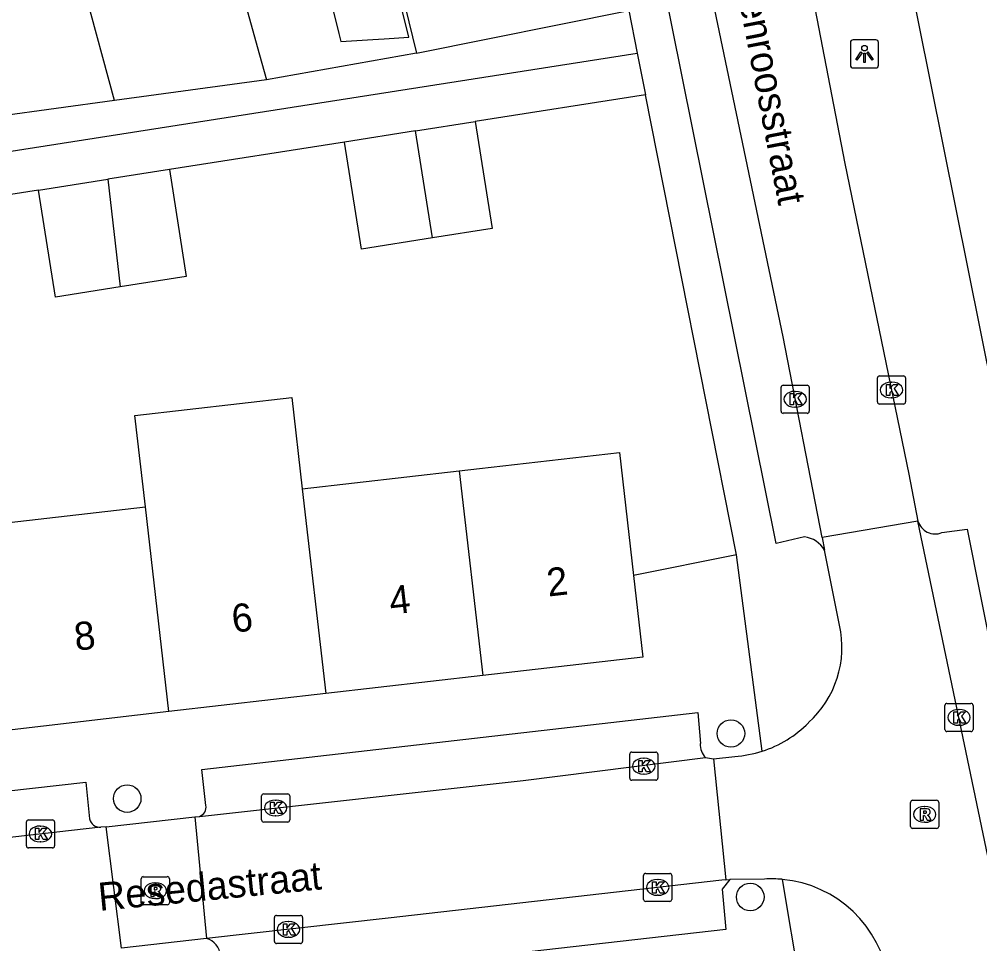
# Model space of a CAD drawing. Extents: x 162250 to 162654, y 380744 to 381605.
# Drawn here: x 162512.69 to 162546.81, y 380898.07 to 380930.93 of the extents above; entities that cross this region are included whole.
import ezdxf

# ---------------------------------------------------------------- set-up
doc = ezdxf.new("R2010")
doc.units = 0
for name, color, linetype in [('IMGEO_Boom', 7, 'Continuous'), ('IMGEO_Kolk', 7, 'Continuous'), ('IMGEO_Lichtpunt', 7, 'Continuous'), ('IMGEO_Openbare_ruimte_label', 7, 'Continuous'), ('IMGEO_Pand', 7, 'Continuous'), ('IMGEO_Pand_nummerreeks', 7, 'Continuous'), ('IMGEO_Rijbaan_lokaal_open', 7, 'Continuous'), ('IMGEO_Rioolput', 7, 'Continuous'), ('IMGEO_Voetpad_open', 7, 'Continuous')]:
    doc.layers.add(name, color=color, linetype=linetype)

msp = doc.modelspace()

# ---------------------------------------------------------------- linework, layer by layer
at = {"layer": 'IMGEO_Boom'}
for centre in [(162537.97, 380905.543), (162516.526, 380903.229), (162538.656, 380899.733)]:
    msp.add_circle(centre, 0.489, dxfattribs=at)
at = {"layer": 'IMGEO_Kolk'}
for p, q in [((162543.173, 380917.325), (162543.173, 380918.177)), ((162543.248, 380918.251), (162544.1, 380918.251)), ((162543.661, 380918.031), (162543.686, 380918.031)), ((162544.174, 380918.177), (162544.174, 380917.325)), ((162539.752, 380916.995), (162539.752, 380917.847)), ((162539.827, 380917.921), (162540.679, 380917.921)), ((162540.24, 380917.701), (162540.265, 380917.701)), ((162540.753, 380917.847), (162540.753, 380916.995)), ((162543.684, 380917.471), (162543.659, 380917.471)), ((162540.263, 380917.141), (162540.238, 380917.141)), ((162544.1, 380917.251), (162543.248, 380917.251)), ((162540.679, 380916.921), (162539.827, 380916.921)), ((162545.57, 380905.688), (162545.57, 380906.54)), ((162545.645, 380906.614), (162546.497, 380906.614)), ((162546.058, 380906.394), (162546.083, 380906.394)), ((162546.571, 380906.54), (162546.571, 380905.688)), ((162546.081, 380905.834), (162546.056, 380905.834)), ((162546.497, 380905.614), (162545.645, 380905.614)), ((162534.374, 380903.955), (162534.374, 380904.807)), ((162534.449, 380904.881), (162535.301, 380904.881)), ((162535.375, 380904.807), (162535.375, 380903.955)), ((162534.862, 380904.661), (162534.887, 380904.661)), ((162534.885, 380904.101), (162534.86, 380904.101)), ((162535.301, 380903.881), (162534.449, 380903.881)), ((162521.299, 380902.471), (162521.299, 380903.323)), ((162521.374, 380903.397), (162522.226, 380903.397)), ((162522.3, 380903.323), (162522.3, 380902.471)), ((162521.787, 380903.177), (162521.812, 380903.177)), ((162512.944, 380901.548), (162512.944, 380902.4)), ((162513.019, 380902.474), (162513.871, 380902.474)), ((162513.945, 380902.4), (162513.945, 380901.548)), ((162522.226, 380902.397), (162521.374, 380902.397)), ((162521.81, 380902.617), (162521.785, 380902.617)), ((162513.432, 380902.254), (162513.457, 380902.254)), ((162513.455, 380901.694), (162513.43, 380901.694)), ((162513.871, 380901.474), (162513.019, 380901.474)), ((162534.869, 380899.647), (162534.869, 380900.499)), ((162534.944, 380900.573), (162535.796, 380900.573)), ((162535.357, 380900.353), (162535.382, 380900.353)), ((162535.87, 380900.499), (162535.87, 380899.647)), ((162535.796, 380899.573), (162534.944, 380899.573)), ((162535.38, 380899.793), (162535.355, 380899.793)), ((162521.753, 380898.154), (162521.753, 380899.006)), ((162521.828, 380899.08), (162522.68, 380899.08)), ((162522.754, 380899.006), (162522.754, 380898.154)), ((162522.241, 380898.86), (162522.266, 380898.86)), ((162522.264, 380898.3), (162522.239, 380898.3)), ((162522.68, 380898.08), (162521.828, 380898.08))]:
    msp.add_line(p, q, dxfattribs=at)
for points in [[(162543.173, 380917.325), (162543.173, 380918.177)], [(162543.248, 380918.251), (162544.1, 380918.251)], [(162544.174, 380918.177), (162544.174, 380917.325)], [(162539.752, 380916.995), (162539.752, 380917.847)], [(162539.827, 380917.921), (162540.679, 380917.921)], [(162540.753, 380917.847), (162540.753, 380916.995)], [(162543.494, 380917.951), (162543.617, 380917.951), (162543.617, 380917.8), (162543.747, 380917.951), (162543.911, 380917.951), (162543.765, 380917.8), (162543.918, 380917.551), (162543.766, 380917.551), (162543.681, 380917.715), (162543.617, 380917.648), (162543.617, 380917.551), (162543.494, 380917.551), (162543.494, 380917.951)], [(162540.073, 380917.621), (162540.196, 380917.621), (162540.196, 380917.47), (162540.326, 380917.621), (162540.49, 380917.621), (162540.344, 380917.47), (162540.497, 380917.221), (162540.345, 380917.221), (162540.26, 380917.385), (162540.196, 380917.318), (162540.196, 380917.221), (162540.073, 380917.221), (162540.073, 380917.621)], [(162544.1, 380917.251), (162543.248, 380917.251)], [(162540.679, 380916.921), (162539.827, 380916.921)], [(162545.57, 380905.688), (162545.57, 380906.54)], [(162545.645, 380906.614), (162546.497, 380906.614)], [(162546.571, 380906.54), (162546.571, 380905.688)], [(162545.891, 380906.314), (162546.014, 380906.314), (162546.014, 380906.163), (162546.144, 380906.314), (162546.308, 380906.314), (162546.162, 380906.163), (162546.315, 380905.914), (162546.163, 380905.914), (162546.078, 380906.078), (162546.014, 380906.011), (162546.014, 380905.914), (162545.891, 380905.914), (162545.891, 380906.314)], [(162546.497, 380905.614), (162545.645, 380905.614)], [(162534.374, 380903.955), (162534.374, 380904.807)], [(162534.449, 380904.881), (162535.301, 380904.881)], [(162535.375, 380904.807), (162535.375, 380903.955)], [(162534.695, 380904.581), (162534.818, 380904.581), (162534.818, 380904.43), (162534.948, 380904.581), (162535.112, 380904.581), (162534.966, 380904.43), (162535.119, 380904.181), (162534.967, 380904.181), (162534.882, 380904.345), (162534.818, 380904.278), (162534.818, 380904.181), (162534.695, 380904.181), (162534.695, 380904.581)], [(162535.301, 380903.881), (162534.449, 380903.881)], [(162521.299, 380902.471), (162521.299, 380903.323)], [(162521.374, 380903.397), (162522.226, 380903.397)], [(162522.3, 380903.323), (162522.3, 380902.471)], [(162521.62, 380903.097), (162521.743, 380903.097), (162521.743, 380902.946), (162521.873, 380903.097), (162522.037, 380903.097), (162521.891, 380902.946), (162522.044, 380902.697), (162521.892, 380902.697), (162521.807, 380902.861), (162521.743, 380902.794), (162521.743, 380902.697), (162521.62, 380902.697), (162521.62, 380903.097)], [(162512.944, 380901.548), (162512.944, 380902.4)], [(162513.019, 380902.474), (162513.871, 380902.474)], [(162513.945, 380902.4), (162513.945, 380901.548)], [(162522.226, 380902.397), (162521.374, 380902.397)], [(162513.265, 380902.174), (162513.388, 380902.174), (162513.388, 380902.023), (162513.518, 380902.174), (162513.682, 380902.174), (162513.536, 380902.023), (162513.689, 380901.774), (162513.537, 380901.774), (162513.452, 380901.938), (162513.388, 380901.871), (162513.388, 380901.774), (162513.265, 380901.774), (162513.265, 380902.174)], [(162513.871, 380901.474), (162513.019, 380901.474)], [(162534.869, 380899.647), (162534.869, 380900.499)], [(162534.944, 380900.573), (162535.796, 380900.573)], [(162535.19, 380900.273), (162535.313, 380900.273), (162535.313, 380900.122), (162535.443, 380900.273), (162535.607, 380900.273), (162535.461, 380900.122), (162535.614, 380899.873), (162535.462, 380899.873), (162535.377, 380900.037), (162535.313, 380899.97), (162535.313, 380899.873), (162535.19, 380899.873), (162535.19, 380900.273)], [(162535.87, 380900.499), (162535.87, 380899.647)], [(162535.796, 380899.573), (162534.944, 380899.573)], [(162521.753, 380898.154), (162521.753, 380899.006)], [(162521.828, 380899.08), (162522.68, 380899.08)], [(162522.754, 380899.006), (162522.754, 380898.154)], [(162522.074, 380898.78), (162522.197, 380898.78), (162522.197, 380898.629), (162522.327, 380898.78), (162522.491, 380898.78), (162522.345, 380898.629), (162522.498, 380898.38), (162522.346, 380898.38), (162522.261, 380898.544), (162522.197, 380898.477), (162522.197, 380898.38), (162522.074, 380898.38), (162522.074, 380898.78)], [(162522.68, 380898.08), (162521.828, 380898.08)]]:
    msp.add_lwpolyline(points, dxfattribs=at)
for centre, start, end in [((162543.25, 380918.175), 91.552, 178.448), ((162543.25, 380918.175), 91.552, 178.448), ((162544.098, 380918.175), 1.552, 88.448), ((162544.098, 380918.175), 1.552, 88.448), ((162539.829, 380917.845), 91.552, 178.448), ((162539.829, 380917.845), 91.552, 178.448), ((162540.677, 380917.845), 1.552, 88.448), ((162540.677, 380917.845), 1.552, 88.448), ((162543.25, 380917.327), 181.552, 268.448), ((162543.25, 380917.327), 181.552, 268.448), ((162544.098, 380917.327), 271.552, 358.448), ((162544.098, 380917.327), 271.552, 358.448), ((162539.829, 380916.997), 181.552, 268.448), ((162539.829, 380916.997), 181.552, 268.448), ((162540.677, 380916.997), 271.552, 358.448), ((162540.677, 380916.997), 271.552, 358.448), ((162545.647, 380906.538), 91.552, 178.448), ((162545.647, 380906.538), 91.552, 178.448), ((162546.495, 380906.538), 1.552, 88.448), ((162546.495, 380906.538), 1.552, 88.448), ((162545.647, 380905.69), 181.552, 268.448), ((162545.647, 380905.69), 181.552, 268.448), ((162546.495, 380905.69), 271.552, 358.448), ((162546.495, 380905.69), 271.552, 358.448), ((162534.451, 380904.805), 91.552, 178.448), ((162534.451, 380904.805), 91.552, 178.448), ((162535.299, 380904.805), 1.552, 88.448), ((162535.299, 380904.805), 1.552, 88.448), ((162534.451, 380903.957), 181.552, 268.448), ((162534.451, 380903.957), 181.552, 268.448), ((162535.299, 380903.957), 271.552, 358.448), ((162535.299, 380903.957), 271.552, 358.448), ((162521.376, 380903.321), 91.552, 178.448), ((162521.376, 380903.321), 91.552, 178.448), ((162522.224, 380903.321), 1.552, 88.448), ((162522.224, 380903.321), 1.552, 88.448), ((162513.021, 380902.398), 91.552, 178.448), ((162513.021, 380902.398), 91.552, 178.448), ((162513.869, 380902.398), 1.552, 88.448), ((162513.869, 380902.398), 1.552, 88.448), ((162521.376, 380902.473), 181.552, 268.448), ((162521.376, 380902.473), 181.552, 268.448), ((162522.224, 380902.473), 271.552, 358.448), ((162522.224, 380902.473), 271.552, 358.448), ((162513.021, 380901.55), 181.552, 268.448), ((162513.021, 380901.55), 181.552, 268.448), ((162513.869, 380901.55), 271.552, 358.448), ((162513.869, 380901.55), 271.552, 358.448), ((162534.946, 380900.497), 91.552, 178.448), ((162534.946, 380900.497), 91.552, 178.448), ((162535.794, 380900.497), 1.552, 88.448), ((162535.794, 380900.497), 1.552, 88.448), ((162534.946, 380899.649), 181.552, 268.448), ((162534.946, 380899.649), 181.552, 268.448), ((162535.794, 380899.649), 271.552, 358.448), ((162535.794, 380899.649), 271.552, 358.448), ((162521.83, 380899.004), 91.552, 178.448), ((162521.83, 380899.004), 91.552, 178.448), ((162522.678, 380899.004), 1.552, 88.448), ((162522.678, 380899.004), 1.552, 88.448), ((162521.83, 380898.156), 181.552, 268.448), ((162521.83, 380898.156), 181.552, 268.448), ((162522.678, 380898.156), 271.552, 358.448), ((162522.678, 380898.156), 271.552, 358.448)]:
    msp.add_arc(centre, 0.0765, start, end, dxfattribs=at)
for centre, major_axis, ratio, start_param, end_param in [((162543.66, 380917.751), (-0.387, 0.002), 0.722429, 4.712389, 7.853982), ((162543.685, 380917.751), (-0.39, 0.002), 0.717154, 1.570796, 4.712389), ((162540.239, 380917.421), (-0.387, 0.002), 0.722429, 4.712389, 7.853982), ((162540.264, 380917.421), (-0.39, 0.002), 0.717154, 1.570796, 4.712389), ((162546.057, 380906.114), (-0.387, 0.002), 0.722429, 4.712389, 7.853982), ((162546.082, 380906.114), (-0.39, 0.002), 0.717154, 1.570796, 4.712389), ((162534.861, 380904.381), (-0.387, 0.002), 0.722429, 4.712389, 7.853982), ((162534.886, 380904.381), (-0.39, 0.002), 0.717154, 1.570796, 4.712389), ((162521.786, 380902.897), (-0.387, 0.002), 0.722429, 4.712389, 7.853982), ((162521.811, 380902.897), (-0.39, 0.002), 0.717154, 1.570796, 4.712389), ((162513.431, 380901.974), (-0.387, 0.002), 0.722429, 4.712389, 7.853982), ((162513.456, 380901.974), (-0.39, 0.002), 0.717154, 1.570796, 4.712389), ((162535.356, 380900.073), (-0.387, 0.002), 0.722429, 4.712389, 7.853982), ((162535.381, 380900.073), (-0.39, 0.002), 0.717154, 1.570796, 4.712389), ((162522.24, 380898.58), (-0.387, 0.002), 0.722429, 4.712389, 7.853982), ((162522.265, 380898.58), (-0.39, 0.002), 0.717154, 1.570796, 4.712389)]:
    msp.add_ellipse(centre, major_axis=major_axis, ratio=ratio, start_param=start_param, end_param=end_param, dxfattribs=at)
at = {"layer": 'IMGEO_Lichtpunt'}
for p, q in [((162542.215, 380930.099), (162542.215, 380929.292)), ((162542.215, 380930.099), (162542.215, 380929.292)), ((162543.117, 380930.194), (162542.309, 380930.194)), ((162543.117, 380930.194), (162542.309, 380930.194)), ((162543.211, 380929.292), (162543.211, 380930.099)), ((162543.211, 380929.292), (162543.211, 380930.099)), ((162542.309, 380929.198), (162543.117, 380929.198)), ((162542.309, 380929.198), (162543.117, 380929.198))]:
    msp.add_line(p, q, dxfattribs=at)
for points in [[(162542.589, 380929.763), (162542.628, 380929.735), (162542.44, 380929.473), (162542.402, 380929.5), (162542.589, 380929.763)], [(162542.691, 380929.715), (162542.738, 380929.715), (162542.738, 380929.393), (162542.691, 380929.393), (162542.691, 380929.715)], [(162542.801, 380929.735), (162542.839, 380929.762), (162543.026, 380929.5), (162542.987, 380929.472), (162542.801, 380929.735)]]:
    msp.add_lwpolyline(points, dxfattribs=at)
msp.add_circle((162542.714, 380929.897), 0.0994, dxfattribs=at)
for centre, start, end in [((162542.309, 380930.099), 90, 180), ((162542.309, 380930.099), 90, 180), ((162543.117, 380930.099), 0, 90), ((162543.117, 380930.099), 0, 90), ((162542.309, 380929.292), 180, 270), ((162542.309, 380929.292), 180, 270), ((162543.117, 380929.292), 270, 0), ((162543.117, 380929.292), 270, 360)]:
    msp.add_arc(centre, 0.0946, start, end, dxfattribs=at)
at = {"layer": 'IMGEO_Pand'}
for points in [[(162532.941, 380938.103), (162525.408, 380936.563), (162525.139, 380936.508), (162526.8, 380929.72)], [(162522.981, 380935.789), (162522.727, 380935.716), (162524.044, 380930.422), (162524.115, 380930.137), (162525.255, 380930.208), (162525.657, 380930.234), (162526.532, 380930.288), (162525.017, 380936.379), (162522.981, 380935.789)], [(162516.071, 380928.041), (162515.022, 380931.931), (162520.22, 380933.293), (162521.145, 380929.952), (162521.472, 380928.769)], [(162526.8, 380929.72), (162534.346, 380931.232)], [(162521.472, 380928.769), (162516.071, 380928.041)], [(162526.768, 380926.955), (162528.891, 380927.288)], [(162528.891, 380927.288), (162529.489, 380923.485), (162527.368, 380923.152)], [(162526.768, 380926.955), (162524.248, 380926.559)], [(162527.368, 380923.152), (162526.768, 380926.955)], [(162527.368, 380923.152), (162524.846, 380922.756), (162524.248, 380926.559)], [(162518.023, 380925.586), (162515.836, 380925.243)], [(162518.023, 380925.586), (162518.621, 380921.783), (162516.276, 380921.415)], [(162513.38, 380924.857), (162515.836, 380925.243)], [(162515.836, 380925.243), (162516.276, 380921.415)], [(162516.276, 380921.415), (162513.978, 380921.054), (162513.38, 380924.857)], [(162517.173, 380913.601), (162516.801, 380916.842), (162522.373, 380917.481), (162522.745, 380914.24)], [(162528.317, 380914.879), (162529.042, 380914.962), (162534.009, 380915.533), (162534.512, 380911.16)], [(162522.745, 380914.24), (162528.317, 380914.879)], [(162528.317, 380914.879), (162529.153, 380907.601)], [(162522.745, 380914.24), (162523.581, 380906.961)], [(162511.599, 380912.962), (162517.173, 380913.601)], [(162518.009, 380906.32), (162517.173, 380913.601)], [(162534.512, 380911.16), (162534.846, 380908.256), (162529.153, 380907.601)], [(162529.153, 380907.601), (162523.581, 380906.961)], [(162523.581, 380906.961), (162518.009, 380906.32)], [(162518.009, 380906.32), (162512.435, 380905.679)]]:
    msp.add_lwpolyline(points, dxfattribs=at)
at = {"layer": 'IMGEO_Rijbaan_lokaal_open'}
for points in [[(162541.465, 380936.116), (162540.941, 380934.487), (162540.58, 380933.759), (162540.619, 380933.048), (162542.019, 380925.794), (162544.289, 380914.756), (162544.615, 380913.094)], [(162541.206, 380912.506), (162539.825, 380919.639), (162536.681, 380934.732)], [(162544.615, 380913.094), (162541.206, 380912.506)], [(162547.758, 380898.013), (162544.615, 380913.094)], [(162541.206, 380912.506), (162541.292, 380912.059)], [(162541.829, 380909.393), (162541.292, 380912.059)], [(162519.094, 380902.597), (162530.592, 380903.867), (162537.072, 380904.685)], [(162537.072, 380904.685), (162537.353, 380904.639)], [(162537.353, 380904.639), (162538.108, 380904.73)], [(162537.353, 380904.639), (162537.789, 380900.346)], [(162515.784, 380902.231), (162518.93, 380902.579)], [(162518.93, 380902.579), (162519.094, 380902.597)], [(162518.93, 380902.579), (162519.345, 380898.253)], [(162515.59, 380902.21), (162511.929, 380901.805), (162500, 380900.419), (162492.727, 380899.574), (162479.093, 380898.117)], [(162515.784, 380902.231), (162515.59, 380902.21)], [(162516.326, 380897.912), (162515.784, 380902.231)], [(162537.789, 380900.346), (162537.648, 380900.335), (162525.793, 380898.981), (162519.345, 380898.253)], [(162537.789, 380900.346), (162537.937, 380900.357)], [(162539.167, 380900.37), (162537.937, 380900.357)], [(162519.345, 380898.253), (162516.326, 380897.912)]]:
    msp.add_lwpolyline(points, dxfattribs=at)
for centre, radius, start, end in [((162538.293, 380908.611), 3.622, 312.2085, 12.4763), ((162537.854, 380908.739), 4.019, 287.7157, 315.6116), ((162537.852, 380908.785), 4.063, 273.6122, 287.5485), ((162539.416, 380896.262), 4.116, 84.7117, 93.4638), ((162539.411, 380896.174), 4.203, 7.9562, 84.7595)]:
    msp.add_arc(centre, radius, start, end, dxfattribs=at)
at = {"layer": 'IMGEO_Rioolput'}
for p, q in [((162544.35, 380902.242), (162544.35, 380903.094)), ((162544.425, 380903.168), (162545.277, 380903.168)), ((162545.351, 380903.094), (162545.351, 380902.242)), ((162544.838, 380902.948), (162544.863, 380902.948)), ((162544.861, 380902.388), (162544.836, 380902.388)), ((162545.277, 380902.168), (162544.425, 380902.168)), ((162517.023, 380899.529), (162517.023, 380900.381)), ((162517.098, 380900.455), (162517.95, 380900.455)), ((162518.024, 380900.381), (162518.024, 380899.529)), ((162517.511, 380900.235), (162517.536, 380900.235)), ((162517.534, 380899.675), (162517.509, 380899.675)), ((162517.95, 380899.455), (162517.098, 380899.455))]:
    msp.add_line(p, q, dxfattribs=at)
for points in [[(162544.35, 380902.242), (162544.35, 380903.094)], [(162544.425, 380903.168), (162545.277, 380903.168)], [(162545.351, 380903.094), (162545.351, 380902.242)], [(162544.939, 380902.866), (162544.687, 380902.868), (162544.687, 380902.468)], [(162544.687, 380902.468), (162544.811, 380902.468), (162544.811, 380902.63), (162544.822, 380902.63)], [(162544.865, 380902.787), (162544.811, 380902.787), (162544.811, 380902.706)], [(162544.811, 380902.706), (162544.863, 380902.706)], [(162544.869, 380902.601), (162544.94, 380902.468), (162545.08, 380902.468), (162545.015, 380902.594)], [(162545.277, 380902.168), (162544.425, 380902.168)], [(162517.023, 380899.529), (162517.023, 380900.381)], [(162517.098, 380900.455), (162517.95, 380900.455)], [(162518.024, 380900.381), (162518.024, 380899.529)], [(162517.612, 380900.153), (162517.36, 380900.155), (162517.36, 380899.755)], [(162517.36, 380899.755), (162517.484, 380899.755), (162517.484, 380899.917), (162517.495, 380899.917)], [(162517.538, 380900.074), (162517.484, 380900.074), (162517.484, 380899.993)], [(162517.484, 380899.993), (162517.536, 380899.993)], [(162517.542, 380899.888), (162517.613, 380899.755), (162517.753, 380899.755), (162517.688, 380899.881)], [(162517.95, 380899.455), (162517.098, 380899.455)]]:
    msp.add_lwpolyline(points, dxfattribs=at)
for centre, radius, start, end in [((162544.427, 380903.092), 0.0765, 91.552, 178.448), ((162544.427, 380903.092), 0.0765, 91.552, 178.448), ((162545.275, 380903.092), 0.0765, 1.552, 88.448), ((162545.275, 380903.092), 0.0765, 1.552, 88.448), ((162544.821, 380902.577), 0.0533, 26.0293, 88.6989), ((162544.847, 380902.895), 0.19, 274.7715, 282.9687), ((162544.871, 380902.691), 0.0964, 77.0061, 93.1865), ((162544.885, 380902.748), 0.0378, 276.6634, 79.6772), ((162544.938, 380902.756), 0.109, 350.3612, 89.416), ((162544.936, 380902.756), 0.112, 277.5842, 350.9817), ((162544.92, 380902.541), 0.108, 29.5134, 73.7905), ((162544.427, 380902.244), 0.0765, 181.552, 268.448), ((162544.427, 380902.244), 0.0765, 181.552, 268.448), ((162545.275, 380902.244), 0.0765, 271.552, 358.448), ((162545.275, 380902.244), 0.0765, 271.552, 358.448), ((162517.1, 380900.379), 0.0765, 91.552, 178.448), ((162517.1, 380900.379), 0.0765, 91.552, 178.448), ((162517.948, 380900.379), 0.0765, 1.552, 88.448), ((162517.948, 380900.379), 0.0765, 1.552, 88.448), ((162517.494, 380899.864), 0.0533, 26.0293, 88.6989), ((162517.52, 380900.182), 0.19, 274.7715, 282.9687), ((162517.544, 380899.978), 0.0964, 77.0061, 93.1865), ((162517.558, 380900.035), 0.0378, 276.6634, 79.6772), ((162517.611, 380900.043), 0.109, 350.3612, 89.416), ((162517.609, 380900.043), 0.112, 277.5842, 350.9817), ((162517.593, 380899.828), 0.108, 29.5134, 73.7905), ((162517.1, 380899.531), 0.0765, 181.552, 268.448), ((162517.1, 380899.531), 0.0765, 181.552, 268.448), ((162517.948, 380899.531), 0.0765, 271.552, 358.448), ((162517.948, 380899.531), 0.0765, 271.552, 358.448)]:
    msp.add_arc(centre, radius, start, end, dxfattribs=at)
for centre, major_axis, ratio, start_param, end_param in [((162544.837, 380902.668), (-0.387, 0.002), 0.722429, 4.712389, 7.853982), ((162544.862, 380902.668), (-0.39, 0.002), 0.717154, 1.570796, 4.712389), ((162517.51, 380899.955), (-0.387, 0.002), 0.722429, 4.712389, 7.853982), ((162517.535, 380899.955), (-0.39, 0.002), 0.717154, 1.570796, 4.712389)]:
    msp.add_ellipse(centre, major_axis=major_axis, ratio=ratio, start_param=start_param, end_param=end_param, dxfattribs=at)
at = {"layer": 'IMGEO_Voetpad_open'}
for points in [[(162542.843, 380939.68), (162556.153, 380873.45)], [(162540.581, 380912.527), (162539.578, 380912.298), (162535.133, 380934.374), (162536.427, 380934.63), (162536.681, 380934.732)], [(162534.346, 380931.232), (162534.644, 380929.722)], [(162467.389, 380921.174), (162482.883, 380922.444), (162494.393, 380923.178), (162498.395, 380923.862), (162510.88, 380925.996), (162534.644, 380929.722)], [(162526.8, 380929.72), (162521.472, 380928.769)], [(162534.644, 380929.722), (162534.938, 380928.236)], [(162534.938, 380928.236), (162528.891, 380927.288)], [(162538.167, 380911.895), (162534.938, 380928.236)], [(162516.071, 380928.041), (162509.846, 380927.191)], [(162524.248, 380926.559), (162518.023, 380925.586)], [(162513.38, 380924.857), (162506.931, 380923.849)], [(162545.463, 380912.682), (162546.363, 380912.809), (162547.784, 380905.664), (162549.146, 380898.78), (162548.216, 380898.632)], [(162538.167, 380911.895), (162534.512, 380911.16)], [(162539.077, 380904.911), (162538.167, 380911.895)], [(162519.318, 380902.99), (162519.177, 380904.26), (162536.793, 380906.288), (162536.884, 380905.183)], [(162479.401, 380898.674), (162479.285, 380899.779), (162500, 380902.119), (162515.054, 380903.819), (162515.182, 380902.51)], [(162537.937, 380900.357), (162537.657, 380900.009), (162537.79, 380898.573), (162519.955, 380896.549), (162519.833, 380897.654)], [(162539.795, 380900.36), (162540.416, 380896.616)]]:
    msp.add_lwpolyline(points, dxfattribs=at)
for centre, radius, start, end in [((162545.221, 380913.263), 0.629, 195.5689, 292.6056), ((162540.47, 380911.584), 0.95, 30.0279, 83.2641), ((162537.536, 380905.145), 0.654, 176.6509, 224.7132), ((162518.978, 380902.924), 0.347, 289.5816, 11.0543), ((162515.573, 380902.614), 0.404, 194.9077, 272.4386), ((162519.191, 380897.629), 0.643, 2.2164, 76.1224)]:
    msp.add_arc(centre, radius, start, end, dxfattribs=at)

# ---------------------------------------------------------------- texts
at = {"layer": 'IMGEO_Openbare_ruimte_label'}
for s, rotation, p in [('Wilgenroosstraat', 280.9504, (162537.76, 380934.13)), ('Resedastraat', 5.568, (162515.544, 380899.236))]:
    msp.add_text(s, height=1, rotation=rotation, dxfattribs=at).set_placement(p)
at = {"layer": 'IMGEO_Pand_nummerreeks'}
for s, rotation, p in [('2', 6.5479, (162531.485, 380910.407)), ('4', 6.5479, (162525.89, 380909.765)), ('6', 6.5489, (162520.294, 380909.122)), ('8', 6.5479, (162514.701, 380908.481))]:
    msp.add_text(s, height=1, rotation=rotation, dxfattribs=at).set_placement(p)

doc.saveas('drawing.dxf')
